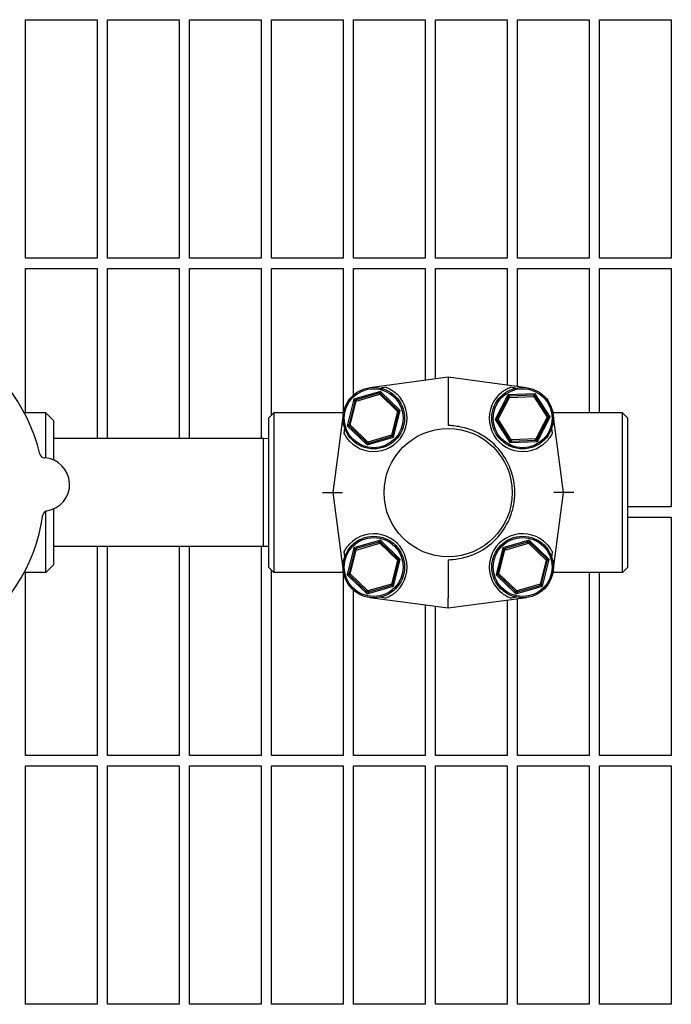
# Model space of a CAD drawing. Header units: inches. Extents: x 24 to 1128, y -69 to 748.
# Tile 641 of 656: x 775.6 to 783.55, y 601.43 to 613.43. Entities that reach past the tile are written whole.
import ezdxf

# ---------------------------------------------------------------- set-up
doc = ezdxf.new("R2010")
doc.units = ezdxf.units.IN
doc.header["$LTSCALE"] = 32
doc.header["$MEASUREMENT"] = 0
doc.layers.add('Visible (ANSI)', color=7, linetype='Continuous', lineweight=30)

msp = doc.modelspace()

# ---------------------------------------------------------------- linework, layer by layer
at = {"layer": 'Visible (ANSI)'}
for p, q in [((775.67313, 610.52603), (775.67313, 613.43228)), ((775.67313, 613.43228), (776.54813, 613.43228)), ((776.54813, 613.43228), (776.54813, 610.52603)), ((776.67313, 610.52603), (776.67313, 613.43228)), ((776.67313, 613.43228), (777.54813, 613.43228)), ((777.54813, 613.43228), (777.54813, 610.52603)), ((777.67313, 610.52603), (777.67313, 613.43228)), ((777.67313, 613.43228), (778.54813, 613.43228)), ((778.54813, 613.43228), (778.54813, 610.52603)), ((778.67313, 610.52603), (778.67313, 613.43228)), ((778.67313, 613.43228), (779.54813, 613.43228)), ((779.54813, 613.43228), (779.54813, 610.52603)), ((779.67313, 610.52603), (779.67313, 613.43228)), ((779.67313, 613.43228), (780.54813, 613.43228)), ((780.54813, 613.43228), (780.54813, 610.52603)), ((780.67313, 610.52603), (780.67313, 613.43228)), ((780.67313, 613.43228), (781.54813, 613.43228)), ((781.54813, 613.43228), (781.54813, 610.52603)), ((781.67313, 610.52603), (781.67313, 613.43228)), ((781.67313, 613.43228), (782.54813, 613.43228)), ((782.54813, 613.43228), (782.54813, 610.52603)), ((782.67313, 610.52603), (782.67313, 613.43228)), ((782.67313, 613.43228), (783.54813, 613.43228)), ((783.54813, 613.43228), (783.54813, 610.52603)), ((776.54813, 610.52603), (775.67313, 610.52603)), ((777.54813, 610.52603), (776.67313, 610.52603)), ((778.54813, 610.52603), (777.67313, 610.52603)), ((779.54813, 610.52603), (778.67313, 610.52603)), ((780.54813, 610.52603), (779.67313, 610.52603)), ((781.54813, 610.52603), (780.67313, 610.52603)), ((782.54813, 610.52603), (781.67313, 610.52603)), ((783.54813, 610.52603), (782.67313, 610.52603)), ((775.67313, 608.64228), (775.67313, 610.40103)), ((775.67313, 610.40103), (776.54813, 610.40103)), ((776.54813, 610.40103), (776.54813, 608.32603)), ((776.67313, 608.32603), (776.67313, 610.40103)), ((776.67313, 610.40103), (777.54813, 610.40103)), ((777.54813, 610.40103), (777.54813, 608.32603)), ((777.67313, 608.32603), (777.67313, 610.40103)), ((777.67313, 610.40103), (778.54813, 610.40103)), ((778.54813, 610.40103), (778.54813, 608.32603)), ((778.67313, 608.61244), (778.67313, 610.40103)), ((778.67313, 610.40103), (779.54813, 610.40103)), ((779.54813, 610.40103), (779.54813, 608.64228)), ((779.67313, 608.85729), (779.67313, 610.40103)), ((779.67313, 610.40103), (780.54813, 610.40103)), ((780.54813, 610.40103), (780.54813, 609.03753)), ((780.67313, 609.05417), (780.67313, 610.40103)), ((780.67313, 610.40103), (781.54813, 610.40103)), ((781.54813, 610.40103), (781.54813, 608.97891)), ((781.67313, 608.96227), (781.67313, 610.40103)), ((781.67313, 610.40103), (782.54813, 610.40103)), ((782.54813, 610.40103), (782.54813, 608.64228)), ((782.67313, 608.64228), (782.67313, 610.40103)), ((782.67313, 610.40103), (783.54813, 610.40103)), ((783.54813, 610.40103), (783.54813, 607.49478)), ((780.82798, 609.07478), (779.87131, 608.94743)), ((781.78464, 608.94743), (780.82798, 609.07478)), ((780.82798, 609.07478), (780.82798, 608.94955)), ((780.00161, 608.90142), (779.67913, 608.80855)), ((779.98225, 608.87958), (780.00161, 608.90142)), ((780.00161, 608.90142), (780.00851, 608.87307)), ((780.24328, 608.66858), (780.00161, 608.90142)), ((780.82798, 608.94955), (780.82798, 608.54377)), ((779.67913, 608.80855), (779.59832, 608.48284)), ((779.68836, 608.78086), (779.61942, 608.50299)), ((779.633, 608.49282), (779.70512, 608.78351)), ((779.67913, 608.80855), (779.70714, 608.80035)), ((779.68836, 608.78086), (779.67913, 608.80855)), ((779.68836, 608.78086), (779.70714, 608.80035)), ((779.70512, 608.78351), (779.68836, 608.78086)), ((779.70512, 608.78351), (779.99292, 608.8664)), ((779.70714, 608.80035), (779.70512, 608.78351)), ((779.98225, 608.87958), (779.70714, 608.80035)), ((779.98225, 608.87958), (780.00851, 608.87307)), ((779.99292, 608.8664), (779.98225, 608.87958)), ((780.00851, 608.87307), (779.99292, 608.8664)), ((779.99292, 608.8664), (780.2086, 608.65859)), ((780.21469, 608.67443), (780.00851, 608.87307)), ((781.55481, 608.85871), (781.39989, 608.56103)), ((781.55729, 608.82964), (781.42513, 608.57568)), ((781.43594, 608.56261), (781.5742, 608.82828)), ((781.89007, 608.87339), (781.55481, 608.85871)), ((781.55481, 608.85871), (781.58012, 608.84418)), ((781.55729, 608.82964), (781.55481, 608.85871)), ((781.55729, 608.82964), (781.58012, 608.84418)), ((781.5742, 608.82828), (781.55729, 608.82964)), ((781.58012, 608.84418), (781.5742, 608.82828)), ((781.5742, 608.82828), (781.87341, 608.84139)), ((781.86613, 608.85671), (781.58012, 608.84418)), ((781.86613, 608.85671), (781.89007, 608.87339)), ((781.86613, 608.85671), (781.89014, 608.84421)), ((781.87341, 608.84139), (781.86613, 608.85671)), ((781.89014, 608.84421), (781.87341, 608.84139)), ((781.87341, 608.84139), (782.03437, 608.58881)), ((781.89007, 608.87339), (781.89014, 608.84421)), ((782.07042, 608.59039), (781.89007, 608.87339)), ((782.044, 608.60278), (781.89014, 608.84421)), ((775.92173, 608.64228), (775.66031, 608.64228)), ((775.92173, 608.09045), (775.92173, 608.64228)), ((776.01548, 608.54853), (775.92173, 608.64228)), ((778.64048, 608.57978), (778.70298, 608.64228)), ((778.70298, 608.64228), (778.70298, 606.69478)), ((779.55175, 608.64228), (778.70298, 608.64228)), ((780.2086, 608.65859), (780.13648, 608.36791)), ((780.15324, 608.37055), (780.22218, 608.64842)), ((780.16247, 608.34287), (780.24328, 608.66858)), ((780.2086, 608.65859), (780.21469, 608.67443)), ((780.22218, 608.64842), (780.2086, 608.65859)), ((780.21469, 608.67443), (780.22218, 608.64842)), ((780.21469, 608.67443), (780.24328, 608.66858)), ((780.24328, 608.66858), (780.22218, 608.64842)), ((782.95298, 608.64228), (782.1042, 608.64228)), ((782.95298, 606.69478), (782.95298, 608.64228)), ((783.01548, 608.57978), (782.95298, 608.64228)), ((776.01548, 608.54853), (776.01548, 608.0662)), ((778.64048, 606.75728), (778.64048, 608.57978)), ((779.54908, 608.62519), (779.42173, 607.66853)), ((780.82798, 608.54377), (780.82798, 608.48966)), ((781.39989, 608.56103), (781.42513, 608.57568)), ((781.42631, 608.54864), (781.39989, 608.56103)), ((781.39989, 608.56103), (781.58024, 608.27802)), ((781.42513, 608.57568), (781.43594, 608.56261)), ((781.42631, 608.54864), (781.42513, 608.57568)), ((781.43594, 608.56261), (781.42631, 608.54864)), ((781.42631, 608.54864), (781.58017, 608.3072)), ((781.59689, 608.31003), (781.43594, 608.56261)), ((782.03437, 608.58881), (781.89611, 608.32313)), ((781.91302, 608.32178), (782.04518, 608.57574)), ((781.9155, 608.2927), (782.07042, 608.59039)), ((782.03437, 608.58881), (782.044, 608.60278)), ((782.04518, 608.57574), (782.03437, 608.58881)), ((782.044, 608.60278), (782.04518, 608.57574)), ((782.044, 608.60278), (782.07042, 608.59039)), ((782.07042, 608.59039), (782.04518, 608.57574)), ((782.23423, 607.66853), (782.10688, 608.62519)), ((783.01548, 608.57978), (783.01548, 606.75728)), ((779.59832, 608.48284), (779.61942, 608.50299)), ((779.62691, 608.47699), (779.59832, 608.48284)), ((779.59832, 608.48284), (779.83999, 608.25)), ((779.61942, 608.50299), (779.633, 608.49282)), ((779.62691, 608.47699), (779.61942, 608.50299)), ((779.633, 608.49282), (779.62691, 608.47699)), ((779.62691, 608.47699), (779.83308, 608.27835)), ((779.84868, 608.28502), (779.633, 608.49282)), ((778.57798, 608.32603), (776.01548, 608.32603)), ((778.57798, 607.01103), (778.57798, 608.32603)), ((778.64048, 608.32439), (778.57798, 608.32603)), ((779.83308, 608.27835), (779.84868, 608.28502)), ((779.83999, 608.25), (780.16247, 608.34287)), ((780.13648, 608.36791), (779.84868, 608.28502)), ((779.84868, 608.28502), (779.85935, 608.27183)), ((779.85935, 608.27183), (780.13446, 608.35106)), ((780.15324, 608.37055), (780.13446, 608.35106)), ((780.13446, 608.35106), (780.13648, 608.36791)), ((780.16247, 608.34287), (780.13446, 608.35106)), ((780.13648, 608.36791), (780.15324, 608.37055)), ((780.15324, 608.37055), (780.16247, 608.34287)), ((781.58017, 608.3072), (781.59689, 608.31003)), ((781.60418, 608.29471), (781.58017, 608.3072)), ((781.58024, 608.27802), (781.58017, 608.3072)), ((781.60418, 608.29471), (781.58024, 608.27802)), ((781.58024, 608.27802), (781.9155, 608.2927)), ((781.89611, 608.32313), (781.59689, 608.31003)), ((781.59689, 608.31003), (781.60418, 608.29471)), ((781.60418, 608.29471), (781.89019, 608.30723)), ((781.89019, 608.30723), (781.89611, 608.32313)), ((781.91302, 608.32178), (781.89019, 608.30723)), ((781.9155, 608.2927), (781.89019, 608.30723)), ((781.89611, 608.32313), (781.91302, 608.32178)), ((781.91302, 608.32178), (781.9155, 608.2927)), ((779.85935, 608.27183), (779.83308, 608.27835)), ((779.83999, 608.25), (779.83308, 608.27835)), ((779.85935, 608.27183), (779.83999, 608.25)), ((779.29562, 607.66853), (779.42173, 607.66853)), ((779.42173, 607.66853), (779.54129, 607.66853)), ((779.42173, 607.66853), (779.54908, 606.71187)), ((782.10688, 606.71187), (782.23423, 607.66853)), ((782.23423, 607.66853), (782.11467, 607.66853)), ((782.36033, 607.66853), (782.23423, 607.66853)), ((775.92173, 606.69478), (775.92173, 607.4415)), ((776.01548, 607.46818), (776.01548, 606.78853)), ((783.54813, 607.49478), (783.01548, 607.49478)), ((783.01548, 607.36978), (783.54813, 607.36978)), ((783.54813, 607.36978), (783.54813, 604.46353)), ((780.00161, 607.08706), (779.67913, 606.99419)), ((779.98225, 607.06523), (780.00161, 607.08706)), ((780.00161, 607.08706), (780.00851, 607.05871)), ((780.24328, 606.85422), (780.00161, 607.08706)), ((781.81596, 607.08706), (781.49349, 606.99419)), ((781.7966, 607.06523), (781.81596, 607.08706)), ((781.81596, 607.08706), (781.82287, 607.05871)), ((782.05763, 606.85422), (781.81596, 607.08706)), ((778.57798, 607.01103), (776.01548, 607.01103)), ((776.54813, 607.01103), (776.54813, 604.46353)), ((776.67313, 604.46353), (776.67313, 607.01103)), ((777.54813, 607.01103), (777.54813, 604.46353)), ((777.67313, 604.46353), (777.67313, 607.01103)), ((778.54813, 607.01103), (778.54813, 604.46353)), ((778.64048, 607.01267), (778.57798, 607.01103)), ((779.67913, 606.99419), (779.59832, 606.66848)), ((779.68836, 606.96651), (779.61942, 606.68864)), ((779.633, 606.67847), (779.70512, 606.96915)), ((779.67913, 606.99419), (779.70714, 606.986)), ((779.68836, 606.96651), (779.67913, 606.99419)), ((779.68836, 606.96651), (779.70714, 606.986)), ((779.70512, 606.96915), (779.68836, 606.96651)), ((779.70512, 606.96915), (779.99292, 607.05204)), ((779.70714, 606.986), (779.70512, 606.96915)), ((779.98225, 607.06523), (779.70714, 606.986)), ((779.98225, 607.06523), (780.00851, 607.05871)), ((779.99292, 607.05204), (779.98225, 607.06523)), ((780.00851, 607.05871), (779.99292, 607.05204)), ((779.99292, 607.05204), (780.2086, 606.84424)), ((780.21469, 606.86007), (780.00851, 607.05871)), ((781.49349, 606.99419), (781.41268, 606.66848)), ((781.50272, 606.96651), (781.43378, 606.68864)), ((781.44735, 606.67847), (781.51947, 606.96915)), ((781.49349, 606.99419), (781.52149, 606.986)), ((781.50272, 606.96651), (781.49349, 606.99419)), ((781.50272, 606.96651), (781.52149, 606.986)), ((781.51947, 606.96915), (781.50272, 606.96651)), ((781.51947, 606.96915), (781.80727, 607.05204)), ((781.52149, 606.986), (781.51947, 606.96915)), ((781.7966, 607.06523), (781.52149, 606.986)), ((781.7966, 607.06523), (781.82287, 607.05871)), ((781.80727, 607.05204), (781.7966, 607.06523)), ((781.82287, 607.05871), (781.80727, 607.05204)), ((781.80727, 607.05204), (782.02296, 606.84424)), ((782.02904, 606.86007), (781.82287, 607.05871)), ((780.2086, 606.84424), (780.13648, 606.55355)), ((780.16247, 606.52851), (780.24328, 606.85422)), ((780.2086, 606.84424), (780.21469, 606.86007)), ((780.22218, 606.83407), (780.2086, 606.84424)), ((780.21469, 606.86007), (780.22218, 606.83407)), ((780.21469, 606.86007), (780.24328, 606.85422)), ((780.24328, 606.85422), (780.22218, 606.83407)), ((780.82798, 606.8474), (780.82798, 606.79329)), ((782.02296, 606.84424), (781.95084, 606.55355)), ((781.97682, 606.52851), (782.05763, 606.85422)), ((782.02296, 606.84424), (782.02904, 606.86007)), ((782.03653, 606.83407), (782.02296, 606.84424)), ((782.02904, 606.86007), (782.03653, 606.83407)), ((782.02904, 606.86007), (782.05763, 606.85422)), ((782.05763, 606.85422), (782.03653, 606.83407)), ((776.01548, 606.78853), (775.92173, 606.69478)), ((778.64048, 606.75728), (778.70298, 606.69478)), ((778.67313, 604.46353), (778.67313, 606.72462)), ((780.15324, 606.5562), (780.22218, 606.83407)), ((780.82798, 606.79329), (780.82798, 606.38751)), ((781.96759, 606.5562), (782.03653, 606.83407)), ((783.01548, 606.75728), (782.95298, 606.69478)), ((775.92173, 606.69478), (775.66031, 606.69478)), ((775.67313, 604.46353), (775.67313, 606.69478)), ((779.55175, 606.69478), (778.70298, 606.69478)), ((779.54813, 606.69478), (779.54813, 604.46353)), ((779.59832, 606.66848), (779.61942, 606.68864)), ((779.62691, 606.66263), (779.59832, 606.66848)), ((779.59832, 606.66848), (779.83999, 606.43564)), ((779.61942, 606.68864), (779.633, 606.67847)), ((779.62691, 606.66263), (779.61942, 606.68864)), ((779.633, 606.67847), (779.62691, 606.66263)), ((779.62691, 606.66263), (779.83308, 606.46399)), ((779.84868, 606.47066), (779.633, 606.67847)), ((781.41268, 606.66848), (781.43378, 606.68864)), ((781.44127, 606.66263), (781.41268, 606.66848)), ((781.41268, 606.66848), (781.65435, 606.43564)), ((781.43378, 606.68864), (781.44735, 606.67847)), ((781.44127, 606.66263), (781.43378, 606.68864)), ((781.44735, 606.67847), (781.44127, 606.66263)), ((781.44127, 606.66263), (781.64744, 606.46399)), ((781.66303, 606.47066), (781.44735, 606.67847)), ((782.95298, 606.69478), (782.1042, 606.69478)), ((782.54813, 606.69478), (782.54813, 604.46353)), ((782.67313, 604.46353), (782.67313, 606.69478)), ((779.83999, 606.43564), (780.16247, 606.52851)), ((780.13648, 606.55355), (779.84868, 606.47066)), ((779.85935, 606.45748), (780.13446, 606.53671)), ((780.15324, 606.5562), (780.13446, 606.53671)), ((780.13446, 606.53671), (780.13648, 606.55355)), ((780.16247, 606.52851), (780.13446, 606.53671)), ((780.13648, 606.55355), (780.15324, 606.5562)), ((780.15324, 606.5562), (780.16247, 606.52851)), ((781.65435, 606.43564), (781.97682, 606.52851)), ((781.95084, 606.55355), (781.66303, 606.47066)), ((781.67371, 606.45748), (781.94882, 606.53671)), ((781.96759, 606.5562), (781.94882, 606.53671)), ((781.94882, 606.53671), (781.95084, 606.55355)), ((781.97682, 606.52851), (781.94882, 606.53671)), ((781.95084, 606.55355), (781.96759, 606.5562)), ((781.96759, 606.5562), (781.97682, 606.52851)), ((779.67313, 604.46353), (779.67313, 606.47977)), ((779.83308, 606.46399), (779.84868, 606.47066)), ((779.85935, 606.45748), (779.83308, 606.46399)), ((779.83999, 606.43564), (779.83308, 606.46399)), ((779.85935, 606.45748), (779.83999, 606.43564)), ((779.84868, 606.47066), (779.85935, 606.45748)), ((779.87131, 606.38963), (780.82798, 606.26228)), ((780.82798, 606.26228), (781.78464, 606.38963)), ((780.82798, 606.26228), (780.82798, 606.38751)), ((781.64744, 606.46399), (781.66303, 606.47066)), ((781.67371, 606.45748), (781.64744, 606.46399)), ((781.65435, 606.43564), (781.64744, 606.46399)), ((781.67371, 606.45748), (781.65435, 606.43564)), ((781.66303, 606.47066), (781.67371, 606.45748)), ((781.67313, 604.46353), (781.67313, 606.37479)), ((780.54813, 606.29953), (780.54813, 604.46353)), ((780.67313, 604.46353), (780.67313, 606.28289)), ((781.54813, 606.35815), (781.54813, 604.46353)), ((776.54813, 604.46353), (775.67313, 604.46353)), ((777.54813, 604.46353), (776.67313, 604.46353)), ((778.54813, 604.46353), (777.67313, 604.46353)), ((779.54813, 604.46353), (778.67313, 604.46353)), ((780.54813, 604.46353), (779.67313, 604.46353)), ((781.54813, 604.46353), (780.67313, 604.46353)), ((782.54813, 604.46353), (781.67313, 604.46353)), ((783.54813, 604.46353), (782.67313, 604.46353)), ((775.67313, 601.43228), (775.67313, 604.33853)), ((775.67313, 604.33853), (776.54813, 604.33853)), ((776.54813, 604.33853), (776.54813, 601.43228)), ((776.67313, 601.43228), (776.67313, 604.33853)), ((776.67313, 604.33853), (777.54813, 604.33853)), ((777.54813, 604.33853), (777.54813, 601.43228)), ((777.67313, 601.43228), (777.67313, 604.33853)), ((777.67313, 604.33853), (778.54813, 604.33853)), ((778.54813, 604.33853), (778.54813, 601.43228)), ((778.67313, 601.43228), (778.67313, 604.33853)), ((778.67313, 604.33853), (779.54813, 604.33853)), ((779.54813, 604.33853), (779.54813, 601.43228)), ((779.67313, 601.43228), (779.67313, 604.33853)), ((779.67313, 604.33853), (780.54813, 604.33853)), ((780.54813, 604.33853), (780.54813, 601.43228)), ((780.67313, 601.43228), (780.67313, 604.33853)), ((780.67313, 604.33853), (781.54813, 604.33853)), ((781.54813, 604.33853), (781.54813, 601.43228)), ((781.67313, 601.43228), (781.67313, 604.33853)), ((781.67313, 604.33853), (782.54813, 604.33853)), ((782.54813, 604.33853), (782.54813, 601.43228)), ((782.67313, 601.43228), (782.67313, 604.33853)), ((782.67313, 604.33853), (783.54813, 604.33853)), ((783.54813, 604.33853), (783.54813, 601.43228)), ((776.54813, 601.43228), (775.67313, 601.43228)), ((777.54813, 601.43228), (776.67313, 601.43228)), ((778.54813, 601.43228), (777.67313, 601.43228)), ((779.54813, 601.43228), (778.67313, 601.43228)), ((780.54813, 601.43228), (779.67313, 601.43228)), ((781.54813, 601.43228), (780.67313, 601.43228)), ((782.54813, 601.43228), (781.67313, 601.43228)), ((783.54813, 601.43228), (782.67313, 601.43228))]:
    msp.add_line(p, q, dxfattribs=at)
for centre, radius in [((779.9208, 608.57571), 0.375), ((779.9208, 608.57571), 0.35938), ((781.73515, 608.57571), 0.375), ((781.73515, 608.57571), 0.35938), ((780.82798, 607.66853), 0.78125), ((779.9208, 606.76135), 0.375), ((779.9208, 606.76135), 0.35938), ((781.73515, 606.76135), 0.375), ((781.73515, 606.76135), 0.35938)]:
    msp.add_circle(centre, radius, dxfattribs=at)
for centre, radius, start, end in [((773.82798, 607.66853), 2.075, 12.999652, 64.483949), ((779.9208, 608.57571), 0.40625, 223.267756, 45.717156), ((781.73515, 608.57571), 0.40625, 134.282844, 316.732244), ((775.90959, 608.15409), 0.0625, 193.130197, 266.822474), ((775.88812, 607.76719), 0.325, 278.661127, 86.822474), ((775.94647, 607.38411), 0.0625, 98.661127, 172.353404), ((773.82798, 607.66853), 2.075, 300.999652, 352.483949), ((779.9208, 606.76135), 0.40625, 314.282844, 136.732244), ((781.73515, 606.76135), 0.40625, 43.267756, 225.717156)]:
    msp.add_arc(centre, radius, start, end, dxfattribs=at)
for centre, major_axis, start_param, end_param in [((781.42754, 609.02849), (-2.38836, -0.31794), 5.30863728, 5.34323685), ((780.22842, 609.02849), (2.38836, -0.31794), 0.93994846, 0.97454803), ((781.42754, 606.30857), (-2.38836, 0.31794), 0.93994846, 0.97454803), ((780.22842, 606.30857), (2.38836, 0.31794), 5.30863728, 5.34323685)]:
    msp.add_ellipse(centre, major_axis=major_axis, ratio=0.05187954, start_param=start_param, end_param=end_param, dxfattribs=at)
for points, knots in [([(780.07272, 608.95248), (780.08148, 608.94895), (780.09052, 608.94492), (780.1159, 608.93254), (780.13477, 608.92177), (780.1713, 608.8963), (780.18897, 608.88163), (780.20444, 608.86654)], [1.370863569, 1.370863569, 1.370863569, 1.370863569, 1.454319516, 1.454319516, 1.621520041, 1.621520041, 1.78593729, 1.78593729, 1.78593729, 1.78593729]), ([(781.45151, 608.86654), (781.46698, 608.88163), (781.48466, 608.8963), (781.52118, 608.92177), (781.54005, 608.93254), (781.56543, 608.94492), (781.57447, 608.94895), (781.58323, 608.95248)], [0.516240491, 0.516240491, 0.516240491, 0.516240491, 0.68065774, 0.68065774, 0.847858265, 0.847858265, 0.931314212, 0.931314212, 0.931314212, 0.931314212]), ([(781.00797, 608.46223), (780.93729, 608.47847), (780.88038, 608.48271), (780.84453, 608.48626), (780.83744, 608.48699), (780.83129, 608.48811), (780.82999, 608.48842), (780.8288, 608.48888), (780.82847, 608.48904), (780.82817, 608.48928), (780.82809, 608.48936), (780.828, 608.48951), (780.82798, 608.48959), (780.82798, 608.48966)], [0, 0, 0, 0, 0.552893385, 0.552893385, 0.663017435, 0.663017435, 0.701165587, 0.701165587, 0.715602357, 0.715602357, 0.721411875, 0.721411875, 0.726743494, 0.726743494, 0.726743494, 0.726743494]), ([(781.00797, 606.87483), (781.07085, 606.88927), (781.13189, 606.91116), (781.27113, 606.98073), (781.34514, 607.03471), (781.47819, 607.17095), (781.53409, 607.25424), (781.60662, 607.42189), (781.62776, 607.50286), (781.63787, 607.60145), (781.63903, 607.61731), (781.64013, 607.64266), (781.64038, 607.65214), (781.64053, 607.6702), (781.64047, 607.67879), (781.64001, 607.6986), (781.63951, 607.70983), (781.63734, 607.7435), (781.63495, 607.76589), (781.62334, 607.84392), (781.60926, 607.89869), (781.55559, 608.0433), (781.50526, 608.12815), (781.37269, 608.28089), (781.28975, 608.34585), (781.13684, 608.42412), (781.07339, 608.4472), (781.00797, 608.46223)], [3.15680386, 3.15680386, 3.15680386, 3.15680386, 3.65003684, 3.65003684, 4.34332261, 4.34332261, 5.10131563, 5.10131563, 5.73531231, 5.73531231, 5.85647377, 5.85647377, 5.92869951, 5.92869951, 5.99412777, 5.99412777, 6.07972358, 6.07972358, 6.25122219, 6.25122219, 6.68092448, 6.68092448, 7.42663241, 7.42663241, 8.22220702, 8.22220702, 8.73597653, 8.73597653, 8.73597653, 8.73597653]), ([(779.62498, 608.29726), (779.61179, 608.31127), (779.59901, 608.32696), (779.57705, 608.3584), (779.56771, 608.37411), (779.56009, 608.38882)], [0.537240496, 0.537240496, 0.537240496, 0.537240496, 0.681559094, 0.681559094, 0.819168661, 0.819168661, 0.819168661, 0.819168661]), ([(782.09586, 608.38882), (782.08918, 608.37592), (782.08133, 608.36251), (782.0602, 608.33102), (782.04592, 608.31315), (782.03097, 608.29726)], [1.495795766, 1.495795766, 1.495795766, 1.495795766, 1.614052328, 1.614052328, 1.778192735, 1.778192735, 1.778192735, 1.778192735]), ([(779.56009, 606.94824), (779.56771, 606.96295), (779.57705, 606.97866), (779.59901, 607.0101), (779.61179, 607.02579), (779.62498, 607.0398)], [1.481129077, 1.481129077, 1.481129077, 1.481129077, 1.618738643, 1.618738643, 1.763057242, 1.763057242, 1.763057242, 1.763057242]), ([(782.03097, 607.0398), (782.04591, 607.02393), (782.06017, 607.00608), (782.08131, 606.97458), (782.08917, 606.96115), (782.09586, 606.94824)], [0.537274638, 0.537274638, 0.537274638, 0.537274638, 0.701231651, 0.701231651, 0.819663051, 0.819663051, 0.819663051, 0.819663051]), ([(780.82798, 606.8474), (780.82798, 606.8475), (780.82802, 606.84759), (780.82819, 606.84781), (780.82833, 606.84791), (780.82881, 606.84819), (780.82923, 606.84835), (780.83071, 606.84882), (780.83217, 606.84912), (780.83989, 606.85044), (780.85039, 606.85139), (780.88978, 606.85515), (780.94296, 606.85989), (781.00797, 606.87483)], [0, 0, 0, 0, 0.001526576, 0.001526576, 0.003473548, 0.003473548, 0.007124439, 0.007124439, 0.016907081, 0.016907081, 0.059597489, 0.059597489, 0.224004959, 0.224004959, 0.224004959, 0.224004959]), ([(780.20444, 606.47052), (780.18897, 606.45543), (780.1713, 606.44076), (780.13477, 606.41529), (780.1159, 606.40452), (780.09052, 606.39214), (780.08148, 606.38811), (780.07272, 606.38458)], [0.516288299, 0.516288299, 0.516288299, 0.516288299, 0.680705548, 0.680705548, 0.847906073, 0.847906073, 0.93136202, 0.93136202, 0.93136202, 0.93136202]), ([(781.58323, 606.38458), (781.57447, 606.38811), (781.56543, 606.39214), (781.54005, 606.40452), (781.52118, 606.41529), (781.48466, 606.44076), (781.46698, 606.45543), (781.45151, 606.47052)], [1.370863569, 1.370863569, 1.370863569, 1.370863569, 1.454319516, 1.454319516, 1.621520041, 1.621520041, 1.78593729, 1.78593729, 1.78593729, 1.78593729])]:
    msp.add_open_spline(points, degree=3, knots=knots, dxfattribs=at)
for points, weights in [([(779.56009, 608.38882), (779.56387, 608.41906), (779.56768, 608.44947)], [0.999903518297, 0.999902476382, 0.999907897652]), ([(782.08827, 608.44947), (782.09208, 608.41906), (782.09586, 608.38882)], [0.99990789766, 0.99990247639, 0.999903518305]), ([(779.56768, 606.88759), (779.56387, 606.918), (779.56009, 606.94824)], [0.999907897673, 0.999902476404, 0.999903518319]), ([(782.09586, 606.94824), (782.09208, 606.918), (782.08827, 606.88759)], [0.999903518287, 0.999902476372, 0.999907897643])]:
    msp.add_rational_spline(points, weights, degree=2, dxfattribs=at)

doc.saveas('drawing.dxf')
